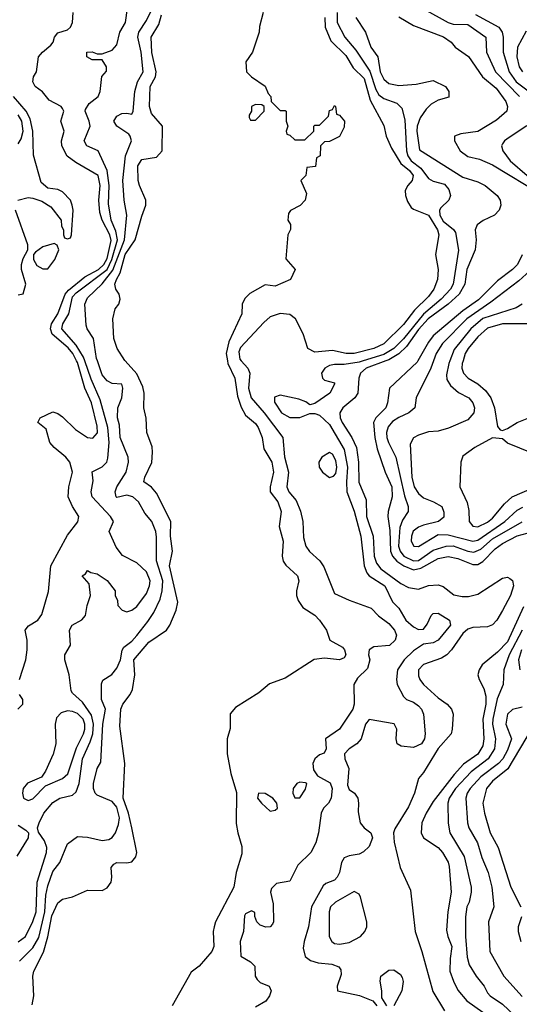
# Model space of a CAD drawing. Header units: inches. Extents: x 1793402 to 1900366, y 320852 to 470679.
# Tile 268 of 604: x 1831316 to 1833338, y 417396 to 421381. Entities that reach past the tile are written whole.
import ezdxf

# ---------------------------------------------------------------- set-up
doc = ezdxf.new("R2010")
doc.units = ezdxf.units.IN
doc.header["$MEASUREMENT"] = 0
doc.layers.add('B8431', color=7, linetype='Continuous')
doc.layers.add('B8432', color=7, linetype='Continuous')

msp = doc.modelspace()

# ---------------------------------------------------------------- linework, layer by layer
at = {"layer": 'B8431', "color": 4}
for points, elevation in [([(1831310, 417648.4), (1831339.5, 417670), (1831370, 417730.7), (1831382.7, 417770), (1831387.4, 417890), (1831425.1, 418010), (1831426, 418030), (1831417.1, 418057.1), (1831392.5, 418092.5), (1831388.7, 418110), (1831395.1, 418130), (1831414, 418170), (1831450, 418212.7), (1831479, 418230), (1831530, 418242), (1831544.4, 418255.6), (1831557.3, 418290), (1831569.8, 418390), (1831601.7, 418458.3), (1831611.6, 418490), (1831614.8, 418530), (1831606.2, 418566.2), (1831570, 418619.3), (1831530, 418655.3), (1831525.1, 418665.1), (1831516.2, 418730), (1831499.3, 418790), (1831499, 418810), (1831521.2, 418850), (1831518, 418910), (1831529.2, 418930), (1831567.7, 418952.3), (1831582.7, 418970), (1831589.3, 419010), (1831602.7, 419050), (1831597.2, 419097.2), (1831569.2, 419130), (1831582, 419138), (1831591, 419151), (1831603.6, 419143.6), (1831630, 419138), (1831670.6, 419110.6), (1831702, 419070), (1831702, 419050), (1831712, 419030), (1831714, 419010), (1831731.6, 418991.6), (1831750, 418984.7), (1831770, 418991.3), (1831790, 419006), (1831830, 419058.8), (1831841.6, 419090), (1831843.6, 419110), (1831830, 419146), (1831790, 419182.7), (1831732.7, 419212.7), (1831706.3, 419246.3), (1831678, 419310), (1831695.3, 419350), (1831684, 419370), (1831609.6, 419450), (1831606, 419470), (1831614, 419514), (1831609.3, 419550.7), (1831650, 419571.3), (1831669.3, 419590.7), (1831673.6, 419606.4), (1831677.8, 419670), (1831672.5, 419730), (1831641.9, 419841.9), (1831605.4, 419925.4), (1831579.4, 420000)], 252), ([(1831315.6, 417570), (1831370, 417624.9), (1831394, 417666), (1831418.6, 417770), (1831422.5, 417837.5), (1831430, 417876), (1831450, 417934), (1831479.3, 417970), (1831510, 418046), (1831550, 418075.5), (1831590, 418073), (1831650, 418058.4), (1831676.9, 418063.1), (1831690, 418070.8), (1831703.7, 418090), (1831716, 418124), (1831720.4, 418150), (1831710, 418194), (1831690, 418216.2), (1831630, 418242), (1831622, 418250), (1831614.5, 418270), (1831614.5, 418290), (1831629.5, 418350.5), (1831644, 418376), (1831652.3, 418530), (1831663.7, 418590), (1831647.8, 418630), (1831647.5, 418692.5), (1831652.7, 418707.3), (1831689.5, 418730.5), (1831710, 418756), (1831724.5, 418790), (1831731.3, 418828.7), (1831738, 418842), (1831770, 418866), (1831790, 418888), (1831835.4, 418944.6), (1831858.6, 418981.4), (1831884.4, 419035.6), (1831893.5, 419070), (1831895.1, 419110), (1831869.6, 419190.4), (1831870, 419286), (1831866.6, 419310), (1831851.6, 419350), (1831823.1, 419383.1), (1831797.3, 419430), (1831774.7, 419450), (1831750, 419456.1), (1831710, 419447.3), (1831706.6, 419450), (1831702.4, 419470), (1831709.8, 419490.2), (1831747.8, 419550), (1831757, 419590), (1831755.1, 419610), (1831722.4, 419690), (1831719.6, 419739.6), (1831712.7, 419770), (1831713.2, 419810), (1831729, 419850), (1831734, 419890), (1831730, 419906), (1831690, 419909), (1831670, 419919), (1831650, 419944), (1831631, 420000)], 248), ([(1831315.6, 418710), (1831340.9, 418790), (1831347, 418830), (1831347, 418870), (1831339, 418910), (1831352.3, 418927.7), (1831389.6, 418950.4), (1831405.8, 418974.2), (1831433.1, 419066.9), (1831442.6, 419170), (1831510, 419294), (1831551.5, 419348.5), (1831556, 419370), (1831529.3, 419410), (1831512.7, 419450), (1831515.1, 419490), (1831529.7, 419550), (1831518.5, 419590), (1831503.5, 419610), (1831455.6, 419650), (1831438.4, 419670), (1831423.2, 419723.2), (1831389.3, 419750), (1831399, 419770), (1831450, 419793.4), (1831470, 419787.3), (1831490, 419773), (1831542.3, 419722.3), (1831590, 419690.5), (1831612.7, 419687.3), (1831631, 419709), (1831630, 419735.3), (1831607.1, 419830), (1831579.3, 419890), (1831550, 419993.6), (1831546.7, 420000)], 256), ([(1831366.7, 417393.3), (1831373.3, 417430), (1831369.6, 417510), (1831373.6, 417530), (1831412.4, 417607.6), (1831430.5, 417669.5), (1831445.8, 417754.2), (1831470, 417806.4), (1831490, 417821.1), (1831530, 417830.3), (1831590, 417857.4), (1831650, 417857), (1831670, 417866.7), (1831686, 417890), (1831689.6, 417910), (1831687, 417950), (1831696.6, 417963.4), (1831710, 417970.4), (1831750, 417968.7), (1831770, 417972.7), (1831786.7, 417993.3), (1831790.8, 418010), (1831769.7, 418110.3), (1831756, 418170), (1831735.5, 418230), (1831741.7, 418370), (1831721.2, 418521.2), (1831726, 418590), (1831733, 418610), (1831763, 418650), (1831772.4, 418670), (1831782.6, 418730), (1831778.3, 418790), (1831838.9, 418861.1), (1831910, 418910.7), (1831924.5, 418930), (1831950, 418991), (1831956.1, 419023.9), (1831922.3, 419170), (1831934.8, 419230), (1831926.4, 419290), (1831927.6, 419350), (1831870, 419464), (1831850, 419489), (1831818, 419510), (1831822.7, 419530), (1831851, 419589), (1831853.5, 419630), (1831852, 419652), (1831831.1, 419710), (1831828.2, 419768.2), (1831818, 419810), (1831819.8, 419870), (1831815.2, 419895.2), (1831790, 419947.3), (1831743.4, 420000)], 244), ([(1832156.7, 420000), (1832158.5, 419990), (1832186.3, 419930), (1832197.1, 419857.1), (1832212.4, 419812.4), (1832230, 419780.5), (1832270, 419746), (1832281.1, 419730), (1832297.4, 419690), (1832303.9, 419643.9), (1832336.5, 419590), (1832343.1, 419550), (1832330.3, 419490), (1832330.4, 419470), (1832360.4, 419430), (1832374.4, 419390), (1832366.8, 419330), (1832382, 419270), (1832378, 419210), (1832383, 419190), (1832393.8, 419173.8), (1832441, 419130), (1832446, 419110), (1832436, 419070), (1832436, 419050), (1832442.8, 419030), (1832462, 419002), (1832510, 418970.7), (1832530, 418950.8), (1832558, 418910), (1832572, 418870), (1832622, 418842), (1832630.7, 418830.7), (1832636, 418810), (1832630, 418798), (1832610.5, 418789.5), (1832550, 418797.2), (1832508.3, 418791.7), (1832390, 418715.6), (1832327.4, 418692.6), (1832283.4, 418656.6), (1832190, 418596.9), (1832168.2, 418571.8), (1832168.4, 418511.6), (1832156.4, 418470), (1832155.3, 418410), (1832170.3, 418330), (1832193.6, 418253.6), (1832192.8, 418127.2), (1832198.4, 418090), (1832214.9, 418034.9), (1832215.4, 418004.6), (1832191.8, 417930), (1832183.1, 417870), (1832109.1, 417730), (1832102.7, 417710), (1832098.9, 417690), (1832101.3, 417630), (1832094.4, 417610), (1832042.8, 417550), (1832010, 417526.6), (1831932.7, 417390)], 244), ([(1832213, 420000), (1832239.1, 419970), (1832248.2, 419950), (1832242.3, 419890), (1832253.1, 419850), (1832305.3, 419790), (1832380.5, 419690), (1832388.1, 419611.9), (1832404.2, 419550), (1832397.1, 419490), (1832406, 419470), (1832435.6, 419435.6), (1832452.3, 419392.3), (1832461.6, 419350), (1832464.9, 419284.9), (1832474, 419250), (1832488.6, 419228.6), (1832530.4, 419190.4), (1832546.4, 419166.4), (1832590, 419058), (1832650, 419031), (1832739.1, 418999.1), (1832768.5, 418968.5), (1832810, 418937.3), (1832833, 418910), (1832840.7, 418890), (1832836.3, 418870), (1832812.3, 418847.7), (1832750, 418842.7), (1832731, 418830), (1832728, 418810), (1832733.4, 418790), (1832724.4, 418755.6), (1832683.9, 418716.1), (1832668, 418690), (1832670.4, 418610.4), (1832663.8, 418590), (1832610.3, 418509.7), (1832554, 418470), (1832556.3, 418430), (1832547.9, 418412.1), (1832530, 418405.1), (1832510, 418389), (1832503.1, 418370), (1832505.1, 418345.1), (1832521.1, 418321.1), (1832572.5, 418292.5), (1832580.5, 418270), (1832577.3, 418230), (1832566, 418210), (1832546, 418190), (1832536, 418170), (1832526, 418090), (1832514.8, 418050), (1832494.8, 418010), (1832441.4, 417958.6), (1832410, 417894), (1832355.3, 417884.7), (1832335.3, 417864.7), (1832331, 417850), (1832342, 417802), (1832343.8, 417730), (1832339.9, 417720.1), (1832330.4, 417709.6), (1832312.5, 417707.5), (1832290, 417716), (1832276, 417730), (1832268, 417752), (1832268, 417768), (1832254.6, 417774.6), (1832230, 417762), (1832225.5, 417754.5), (1832221.6, 417690), (1832208, 417650), (1832210.9, 417590.9), (1832250, 417567.3), (1832267.3, 417550), (1832268.7, 417510), (1832276.7, 417496.7), (1832290, 417484.4), (1832326, 417470), (1832334, 417450), (1832327.7, 417430), (1832311.8, 417408.2), (1832270, 417384.5)], 248), ([(1832705.9, 420000), (1832690, 419995), (1832630, 419985.6), (1832590, 419986), (1832570, 419981.2), (1832551.3, 419970), (1832538, 419950), (1832542, 419930), (1832550, 419922), (1832590, 419911.3), (1832590, 419906), (1832571, 419870), (1832510, 419828), (1832490, 419822), (1832474.5, 419834.5), (1832445.6, 419845.6), (1832370, 419860.9), (1832347.1, 419852.9), (1832347.3, 419832.7), (1832375.5, 419790), (1832410, 419770.4), (1832450, 419770.5), (1832490, 419786.8), (1832510, 419786.8), (1832530, 419780.7), (1832570, 419742), (1832630, 419641), (1832643, 419570), (1832638.4, 419510), (1832640.4, 419470), (1832670, 419391.3), (1832697, 419290), (1832710.3, 419170.3), (1832721.6, 419141.6), (1832730.4, 419130.4), (1832794.4, 419090), (1832824.8, 419024.8), (1832850, 418999.1), (1832878.4, 418950), (1832910, 418923.8), (1832930, 418913), (1832950, 418914.8), (1832965.6, 418934.4), (1832981.2, 418970), (1832990, 418977.3), (1833010, 418979.1), (1833056, 418950), (1833059.1, 418930), (1833010, 418869.2), (1832990, 418859), (1832950, 418854), (1832910, 418826.6), (1832872.7, 418790), (1832844.9, 418750), (1832840.7, 418710), (1832844, 418690), (1832870, 418642), (1832882, 418630), (1832910, 418618.8), (1832930, 418604), (1832942, 418590), (1832950.5, 418570), (1832957.1, 418490), (1832954.9, 418470), (1832942, 418450), (1832910, 418435.6), (1832860.1, 418440.1), (1832844, 418450), (1832839.3, 418470), (1832842.7, 418510), (1832831.6, 418531.6), (1832730, 418548.7), (1832716, 418530), (1832698, 418470), (1832681, 418450), (1832650, 418429.3), (1832630.7, 418410), (1832632.7, 418390), (1832648.4, 418350), (1832642.3, 418282.3), (1832650, 418264.9), (1832671.3, 418250), (1832684, 418230), (1832687.7, 418210), (1832685.5, 418174.5), (1832694, 418130), (1832710, 418110.8), (1832737.3, 418090), (1832744, 418070), (1832730, 418035.3), (1832707.1, 418012.9), (1832690, 418004), (1832650, 417997.2), (1832630, 417988.7), (1832618.8, 417970), (1832611, 417930), (1832601, 417910), (1832590, 417899), (1832554.8, 417885.2), (1832544, 417876), (1832497.6, 417790), (1832484.9, 417710), (1832466.8, 417650), (1832463.5, 417623.5), (1832471, 417590), (1832493, 417573), (1832524.4, 417564.4), (1832578.8, 417558.8), (1832607.7, 417547.7), (1832615.9, 417535.9), (1832616.8, 417516.8), (1832600.7, 417470), (1832602, 417450), (1832691.9, 417431.9), (1832746, 417410), (1832761, 417390)], 252), ([(1832798.1, 420000), (1832718.4, 419970), (1832695.8, 419950), (1832688.7, 419930), (1832684.9, 419870), (1832672.4, 419850), (1832624.4, 419810), (1832612, 419790), (1832613.1, 419770), (1832621.5, 419750), (1832660.8, 419690), (1832678.6, 419650), (1832687.5, 419590), (1832689.3, 419509.3), (1832718, 419438), (1832719.7, 419370), (1832747.2, 419290), (1832751, 419210), (1832760.7, 419180.7), (1832778.1, 419158.1), (1832858.9, 419098.9), (1832890, 419082.3), (1832930, 419076.5), (1832970, 419090.3), (1833010, 419094), (1833030, 419087.3), (1833073.4, 419053.4), (1833106.5, 419046.5), (1833133, 419047), (1833170, 419056.5), (1833270, 419120.5), (1833290, 419124), (1833299.3, 419119.3), (1833310.5, 419110.5), (1833314.9, 419090), (1833302.3, 419050), (1833270, 418989.5), (1833246.7, 418950), (1833230, 418931.6), (1833210, 418924.2), (1833150, 418921.6), (1833130, 418913.6), (1833110, 418896.2), (1833063.7, 418830), (1833044.4, 418810), (1833022.9, 418797.1), (1832950, 418771.5), (1832930.5, 418750), (1832930, 418724.7), (1832934.9, 418710), (1832950, 418690.6), (1833010, 418636.3), (1833046.8, 418610), (1833064, 418590), (1833070.6, 418570), (1833066.8, 418510), (1833062.8, 418490), (1833009.1, 418430.9), (1832950, 418334), (1832930.5, 418309.5), (1832914.6, 418250), (1832890, 418195.1), (1832834.1, 418105.9), (1832828.5, 418090), (1832831.5, 418051.5), (1832856.4, 417950), (1832898.4, 417858.4), (1832917, 417690), (1832944.2, 417610), (1832987.6, 417447.6), (1833035.3, 417370)], 256), ([(1832927.6, 420000), (1832924.8, 419995.2), (1832813.4, 419890), (1832804.9, 419830), (1832797.6, 419810), (1832757.1, 419770), (1832748.4, 419750), (1832753.8, 419690), (1832763.4, 419643.4), (1832795.3, 419550), (1832822.7, 419490), (1832824, 419450), (1832807.7, 419390), (1832806.7, 419370), (1832814.2, 419314.2), (1832817.1, 419230), (1832824.9, 419210), (1832842.7, 419190), (1832870.3, 419170), (1832910, 419154.5), (1832939.4, 419160.6), (1833010, 419200.2), (1833050, 419207.9), (1833090, 419200.8), (1833150, 419176), (1833170, 419176.5), (1833190, 419188.7), (1833240.5, 419239.5), (1833270, 419260.8), (1833330, 419292.4), (1833390, 419307.6)], 264), ([(1832990.4, 420000), (1832979.5, 419970), (1832920.7, 419850), (1832914.8, 419810), (1832891.3, 419790), (1832850, 419771.5), (1832825.3, 419754.7), (1832807.3, 419732.7), (1832800.9, 419710), (1832801.7, 419690), (1832808.8, 419670), (1832838.9, 419610), (1832873.3, 419453.3), (1832888, 419410), (1832887.7, 419390), (1832865.1, 419354.9), (1832854.8, 419325.2), (1832849.3, 419250), (1832856.1, 419230), (1832870.2, 419210.2), (1832910, 419190.2), (1832930, 419192.4), (1832990, 419234.4), (1833042, 419250), (1833070.9, 419250.9), (1833130, 419230.2), (1833153.6, 419226.4), (1833182.4, 419237.6), (1833230, 419280.2), (1833350, 419349.1)], 268), ([(1833056.5, 420000), (1833052.7, 419990), (1833043.9, 419943.9), (1833045.3, 419925.3), (1833059.9, 419899.9), (1833091.8, 419871.8), (1833134, 419850), (1833150, 419830.8), (1833156.3, 419810), (1833154, 419790), (1833130, 419761.2), (1833051.9, 419728.1), (1833010, 419715.1), (1832970, 419712.7), (1832930, 419699), (1832910, 419688.7), (1832896.8, 419663.2), (1832903.1, 419530), (1832912, 419490), (1832930, 419463.8), (1832950, 419446.4), (1832991, 419430), (1833024, 419410), (1833032.8, 419387.2), (1833032.3, 419367.7), (1833010.7, 419349.3), (1832950, 419335.6), (1832930, 419327), (1832909.2, 419310.8), (1832901.3, 419290), (1832900.4, 419270), (1832910.6, 419250.6), (1832930, 419248.5), (1833010, 419297.3), (1833050, 419295.8), (1833150, 419270.2), (1833170, 419274.9), (1833279.7, 419350), (1833330, 419395.3), (1833352.3, 419407.7)], 272), ([(1833110.3, 420000), (1833107.2, 419990), (1833105.3, 419970), (1833112.7, 419950), (1833130.6, 419930), (1833170, 419906.7), (1833200.8, 419880.8), (1833223.1, 419850), (1833237.6, 419810), (1833250, 419734), (1833261, 419721), (1833270, 419718), (1833290, 419726), (1833330, 419750.7), (1833370, 419766.8)], 276), ([(1833355.5, 419004.5), (1833290, 418862.6), (1833250, 418821.3), (1833188, 418770), (1833175.5, 418750), (1833170.6, 418730), (1833175.5, 418710), (1833194.3, 418674.3), (1833202.5, 418642.5), (1833202.2, 418610), (1833190.2, 418550), (1833194.7, 418470), (1833190, 418442.7), (1833170, 418408.2), (1833112.8, 418367.2), (1833074.3, 418325.7), (1832990, 418216.9), (1832961.5, 418170), (1832943.6, 418130), (1832940.4, 418090), (1832950.7, 418070), (1833010, 418030.6), (1833027.7, 418010), (1833050, 417970.8), (1833054.1, 417954.1), (1833062.4, 417850), (1833048.4, 417770), (1833044.1, 417695.9), (1833048.4, 417670), (1833065.5, 417630), (1833058.3, 417581.7), (1833056.9, 417530), (1833071.6, 417490), (1833090, 417453), (1833125.5, 417410), (1833190, 417363.8)], 264), ([(1833349.5, 418910.5), (1833296.5, 418810), (1833275.3, 418750), (1833273.4, 418690), (1833248.3, 418631.7), (1833231.5, 418550), (1833230.2, 418530), (1833241.5, 418470), (1833237.4, 418430), (1833211.8, 418390), (1833142.9, 418337.1), (1833080.3, 418270), (1833054.9, 418230), (1833048.8, 418210), (1833050.5, 418129.5), (1833057.1, 418090), (1833114.3, 417994.3), (1833143.8, 417870), (1833143.8, 417850), (1833135.5, 417810), (1833126.4, 417790), (1833120.4, 417750), (1833120.3, 417670), (1833127.1, 417587.1), (1833135.5, 417555.5), (1833164, 417510), (1833196.3, 417470), (1833210, 417442.8), (1833220.7, 417430), (1833270, 417396.3), (1833318, 417350)], 268), ([(1833347.3, 418830), (1833334.3, 418790), (1833340.4, 418750)], 272), ([(1831309.2, 418590.8), (1831328.7, 418610), (1831329, 418630), (1831315.1, 418650)], 256), ([(1833350, 418598), (1833310, 418589.5), (1833290.5, 418570), (1833283.7, 418530), (1833306.4, 418470), (1833290, 418424.5), (1833271.5, 418390), (1833253.4, 418370), (1833182.9, 418317.1), (1833139.5, 418270), (1833127, 418250), (1833121.3, 418230), (1833128.5, 418130), (1833134, 418110), (1833168.9, 418048.9), (1833186.7, 417990), (1833212.2, 417930), (1833226.7, 417870), (1833234.9, 417790), (1833214, 417730), (1833219.1, 417610), (1833275.5, 417510), (1833350, 417427.3)], 272), ([(1833390, 418515.1), (1833291.6, 418348.4), (1833230, 418299.7), (1833205.3, 418270), (1833190.4, 418210), (1833197.1, 418170), (1833220.4, 418090), (1833252.4, 418030), (1833304.4, 417870), (1833344, 417790)], 276), ([(1831310, 418120.7), (1831341.4, 418101.4), (1831352, 418090), (1831351, 418070), (1831304.4, 417995.6)], 252), ([(1833346.8, 417750), (1833333.4, 417710), (1833333.4, 417690), (1833344, 417650)], 276), ([(1832802, 417390), (1832781.5, 417421.5), (1832782.4, 417450), (1832774.5, 417490), (1832777.2, 417510), (1832810, 417534.8), (1832830, 417536), (1832856.7, 417516.7), (1832863.8, 417503.8), (1832868, 417488), (1832863.1, 417450), (1832831, 417390)], 252)]:
    msp.add_lwpolyline(points, dxfattribs=dict(at, elevation=elevation))
for points, elevation in [([(1833230, 419689.2), (1833158, 419650), (1833110, 419614), (1833101, 419590), (1833098, 419490), (1833127.1, 419427.1), (1833134, 419394), (1833134.8, 419350), (1833150.6, 419330.6), (1833170, 419328.7), (1833210, 419347.6), (1833230, 419363.7), (1833278.7, 419421.3), (1833309.8, 419450.2), (1833390, 419484.2), (1833425.6, 419510), (1833466.6, 419570), (1833474.6, 419614.6), (1833450, 419622), (1833410, 419621.2), (1833390, 419626), (1833290, 419666.6), (1833270, 419684)], 276), ([(1832570, 419629.2), (1832539.1, 419610), (1832526.4, 419590), (1832528.4, 419570), (1832541.6, 419550), (1832570, 419528), (1832586.8, 419533.2), (1832595.9, 419544.1), (1832599.5, 419570), (1832596.2, 419596.2), (1832582, 419622)], 252), ([(1831510, 418583.1), (1831484.5, 418575.5), (1831464.9, 418555.1), (1831459.5, 418530), (1831463.1, 418450), (1831451.8, 418408.2), (1831420.5, 418339.5), (1831404.5, 418315.5), (1831348.5, 418291.5), (1831330.7, 418270), (1831327.3, 418250), (1831331.3, 418230), (1831350, 418220.7), (1831370, 418227.3), (1831420.1, 418279.9), (1831489, 418310), (1831510.9, 418329.1), (1831546.2, 418433.8), (1831574.8, 418490), (1831579.3, 418510), (1831579.8, 418530), (1831572.9, 418550), (1831550, 418573.3), (1831530, 418581.5)], 256), ([(1832450, 418295.1), (1832438, 418290), (1832422.8, 418270), (1832421, 418250), (1832430, 418232), (1832450, 418232), (1832472.9, 418267.1), (1832478, 418290), (1832472.9, 418292.9)], 248), ([(1832282, 418250), (1832278, 418230), (1832294.8, 418210), (1832330, 418177.3), (1832350, 418181), (1832359, 418190), (1832357.2, 418210), (1832341.2, 418230), (1832310, 418249)], 248), ([(1832670, 417852.7), (1832594, 417810), (1832574, 417790), (1832568, 417770), (1832568, 417670), (1832578.8, 417650), (1832590, 417642), (1832610, 417639.3), (1832650, 417646.7), (1832696, 417670), (1832712.7, 417690), (1832721.2, 417710), (1832721.2, 417730), (1832696, 417830), (1832690, 417842)], 256)]:
    msp.add_lwpolyline(points, close=True, dxfattribs=dict(at, elevation=elevation))
at = {"layer": 'B8432', "color": 4}
for points, elevation in [([(1831546.7, 420000), (1831531.5, 420030), (1831512.6, 420052.6), (1831447.9, 420107.9), (1831440.7, 420130), (1831444.8, 420150), (1831470, 420190.6), (1831499.8, 420270), (1831513.5, 420286.5), (1831580.4, 420339.6), (1831635.5, 420370), (1831656.5, 420390), (1831670, 420413.7), (1831686.6, 420486.6), (1831681.1, 420510), (1831649.8, 420570), (1831640.6, 420600.6), (1831636.5, 420650), (1831642.4, 420710), (1831633.5, 420750), (1831543, 420803), (1831508.9, 420828.9), (1831486.3, 420870), (1831485.6, 420890), (1831495.6, 420930), (1831482.9, 420970), (1831494.3, 421010), (1831490, 421021.2), (1831483.7, 421030), (1831435.6, 421055.6), (1831408.3, 421088.3), (1831379, 421110), (1831369.4, 421130), (1831372.7, 421150), (1831383.7, 421170), (1831392.7, 421230), (1831409.2, 421250), (1831442.7, 421277.3), (1831451.8, 421290), (1831457, 421310), (1831470, 421327.3), (1831510, 421340.4), (1831522, 421350), (1831529.6, 421370), (1831532.7, 421410)], 256), ([(1831579.4, 420000), (1831574.4, 420014.4), (1831544.3, 420064.2), (1831486.6, 420130), (1831491.5, 420150), (1831514.5, 420190), (1831530, 420258.7), (1831544.3, 420275.7), (1831670, 420370.2), (1831688.9, 420410), (1831712.5, 420490), (1831705.4, 420525.4), (1831686.2, 420570), (1831675.5, 420635.5), (1831677.7, 420710), (1831670.8, 420770.8), (1831633.2, 420850), (1831588, 420870), (1831577.2, 420890), (1831600.9, 420950), (1831598, 420970), (1831581.2, 421010), (1831583.2, 421016.8), (1831598, 421042), (1831634, 421070), (1831642, 421090), (1831648.9, 421151.1), (1831667.3, 421172.7), (1831668, 421190), (1831650, 421218), (1831610, 421218), (1831588, 421230), (1831588, 421250), (1831610, 421251.3), (1831630, 421242), (1831650, 421242), (1831690, 421258), (1831710, 421278.8), (1831721.3, 421330), (1831744.2, 421370), (1831752.7, 421427.3)], 252), ([(1831631, 420000), (1831627.6, 420010), (1831615.1, 420090), (1831589.3, 420130), (1831584.8, 420144.8), (1831579.5, 420230), (1831590, 420255.5), (1831650, 420311.7), (1831693.3, 420366.7), (1831739.8, 420490), (1831749.7, 420589.7), (1831739.6, 420650), (1831734, 420730), (1831744.2, 420830), (1831769.2, 420890), (1831764, 420910), (1831757.5, 420917.5), (1831709, 420950), (1831697.2, 420970), (1831709.2, 420990), (1831730, 421000.7), (1831750, 421002.8), (1831770, 420998), (1831776, 421010), (1831782, 421090), (1831793.3, 421130), (1831815.8, 421170), (1831808.2, 421250), (1831794, 421310), (1831798.9, 421330), (1831830, 421378), (1831850, 421419.1)], 248), ([(1832302, 421410), (1832286.4, 421353.6), (1832284.7, 421330), (1832258, 421250), (1832232, 421210), (1832234, 421170), (1832254, 421150), (1832310, 421112), (1832322, 421082), (1832332, 421070), (1832334, 421050), (1832350, 421034), (1832370, 421014), (1832390, 421014), (1832394, 421010), (1832394, 420970), (1832402, 420950), (1832394, 420930), (1832398, 420918), (1832410, 420914), (1832430, 420894), (1832470, 420894), (1832506, 420930), (1832506, 420950), (1832510, 420954), (1832530, 420954), (1832566, 420990), (1832570, 421014), (1832582, 421018), (1832590, 421034), (1832594, 421030), (1832598, 420998), (1832610, 420994), (1832631, 420970), (1832630, 420946), (1832610, 420908), (1832570, 420888), (1832550, 420886), (1832534, 420870), (1832532, 420830), (1832518, 420822), (1832512.7, 420787.3), (1832478, 420782), (1832474, 420750), (1832454, 420730), (1832476.9, 420676.9), (1832472, 420650), (1832450.9, 420629.1), (1832411.6, 420608.4), (1832403.6, 420596.4), (1832402, 420570), (1832411.6, 420551.6), (1832411.6, 420531.6), (1832402, 420510), (1832392.7, 420412.7), (1832431.3, 420370), (1832412, 420330), (1832350, 420302), (1832310, 420308), (1832247.5, 420272.5), (1832227.1, 420252.9), (1832216, 420230), (1832214.8, 420190), (1832163.2, 420076.8), (1832151.4, 420030), (1832156.7, 420000)], 244), ([(1832600.8, 421410), (1832601.1, 421370), (1832632.2, 421310), (1832677.2, 421257.2), (1832732.6, 421172.6), (1832758, 421098), (1832770, 421077), (1832790, 421062.4), (1832842.5, 421042.5), (1832862.5, 421022.5), (1832875.1, 420975.1), (1832882.2, 420850), (1832887.3, 420830), (1832900.2, 420810), (1832939.4, 420779.4), (1832970, 420737.6), (1832990, 420726.7), (1833035.2, 420715.2), (1833053.4, 420693.4), (1833059.3, 420670), (1833053.4, 420650), (1833020.2, 420619.8), (1833015.8, 420610), (1833016.5, 420590), (1833030, 420565.7), (1833071.7, 420531.7), (1833079.6, 420519.6), (1833091.5, 420448.5), (1833070.2, 420310), (1833059.5, 420290), (1833022.3, 420250), (1832950, 420188.9), (1832870, 420089.8), (1832830.2, 420050), (1832790, 420026.1), (1832705.9, 420000)], 252), ([(1832950, 421424.9), (1833050, 421368.9), (1833070, 421363.1), (1833130, 421362), (1833202, 421310), (1833205.3, 421250), (1833241.1, 421170), (1833338.3, 421070)], 268), ([(1831743.4, 420000), (1831741.8, 420001.8), (1831711.3, 420050), (1831696.9, 420090), (1831693, 420170), (1831703, 420210), (1831718, 420230), (1831722.6, 420250), (1831718.9, 420270), (1831705.4, 420290), (1831701.7, 420310), (1831707.4, 420330), (1831723.2, 420356.8), (1831742.8, 420430), (1831784, 420490), (1831810, 420586), (1831827.3, 420630), (1831827.3, 420650), (1831800.5, 420710), (1831795.8, 420730), (1831794, 420790), (1831810, 420814.9), (1831870, 420824.9), (1831892.3, 420850), (1831894.5, 420950), (1831850, 421001.2), (1831841.3, 421030), (1831844.4, 421110), (1831865.4, 421150), (1831868.4, 421170), (1831851.6, 421248.4), (1831848.2, 421310), (1831879.1, 421360.9), (1831890, 421401)], 244), ([(1832551.4, 421390), (1832552.6, 421350), (1832575.6, 421295.6), (1832636.1, 421236.1), (1832666.4, 421186.4), (1832710, 421142.4), (1832735, 421055), (1832790, 420952), (1832799.1, 420910), (1832820.9, 420860.9), (1832859.1, 420799.1), (1832893.4, 420770), (1832908.2, 420750), (1832904.9, 420730), (1832886.8, 420710), (1832876.3, 420690), (1832877.1, 420670), (1832885.1, 420645.1), (1832900.8, 420620.8), (1832910, 420614.4), (1832970, 420590.3), (1833006.7, 420530), (1833012.2, 420510), (1832999.3, 420430), (1833010.4, 420370), (1833006.7, 420330), (1832991.8, 420290), (1832970, 420260.5), (1832914.3, 420205.7), (1832870, 420147.8), (1832790, 420068.4), (1832750, 420049.8), (1832670, 420029.8), (1832638, 420030), (1832582, 420042), (1832510, 420035.1), (1832482, 420050), (1832462.9, 420110), (1832432.7, 420170), (1832410, 420187.3), (1832370, 420191.5), (1832330, 420177.6), (1832304.4, 420155.6), (1832210, 420054.5), (1832203.4, 420036.6), (1832207, 420007), (1832213, 420000)], 248), ([(1832677.1, 421390), (1832716.3, 421330), (1832737.3, 421270), (1832765.5, 421230), (1832775.3, 421170), (1832790, 421140.5), (1832810, 421122.6), (1832850, 421114), (1832920.1, 421119.9), (1832990, 421134.9), (1833038.8, 421110), (1833053.4, 421090), (1833052.4, 421067.6), (1833010, 421054.7), (1832981.3, 421038.7), (1832960.6, 421019.4), (1832936.3, 420983.7), (1832924.7, 420950), (1832922.8, 420930), (1832933.7, 420853.7), (1833110, 420743.6), (1833170, 420724.9), (1833200.3, 420710), (1833248.5, 420670), (1833261.3, 420650), (1833263.8, 420630), (1833257.1, 420610), (1833237.3, 420590), (1833192.1, 420567.9), (1833167.3, 420550), (1833159.1, 420530), (1833163, 420490), (1833159.3, 420450), (1833126.3, 420370), (1833117.7, 420310), (1833094.7, 420270), (1833050, 420229.8), (1832969.2, 420170), (1832930, 420126.6), (1832881.8, 420058.2), (1832851.2, 420028.8), (1832810, 420004.5), (1832798.1, 420000)], 256), ([(1832850, 421392.4), (1832910, 421358), (1833031.5, 421311.5), (1833062.8, 421290), (1833078, 421270), (1833131.9, 421231.9), (1833188.5, 421150), (1833244.1, 421104.1), (1833283.7, 421050), (1833290.5, 421030), (1833287.7, 421010), (1833246.4, 420973.6), (1833170, 420928), (1833101.1, 420918.9), (1833076, 420910), (1833075.5, 420890), (1833098.7, 420850), (1833130, 420827.6), (1833176.9, 420816.9), (1833230, 420793.4), (1833430, 420672.1)], 264), ([(1833161.5, 421401.5), (1833254.9, 421350), (1833268.5, 421330), (1833272.7, 421310), (1833272.2, 421250), (1833296.5, 421170), (1833324.9, 421130), (1833390, 421080.3)], 272), ([(1833365.8, 421334.2), (1833330.3, 421270), (1833327.9, 421230), (1833337.7, 421190), (1833350.4, 421170)], 276), ([(1831309, 420651), (1831350, 420661), (1831370, 420658), (1831406.4, 420646.4), (1831442.8, 420622.8), (1831484.7, 420570), (1831485.4, 420545.4), (1831494, 420530), (1831494, 420510), (1831498, 420498), (1831510, 420494), (1831522, 420498), (1831526, 420510), (1831532, 420610), (1831529, 420630), (1831521.2, 420650), (1831490, 420684), (1831470, 420693.2), (1831430, 420699), (1831402.5, 420722.5), (1831372.3, 420832.3), (1831369.8, 420930), (1831359.3, 420979.3), (1831342.8, 421010), (1831291.7, 421070)], 264), ([(1831310, 420879.1), (1831321.7, 420898.3), (1831330.8, 420929.2), (1831324.8, 420970), (1831310, 420996.3)], 268), ([(1833368.9, 420951.1), (1833296.4, 420903.6), (1833278, 420890), (1833270, 420878), (1833266, 420870), (1833270.8, 420850), (1833301.6, 420810), (1833370.3, 420750)], 268), ([(1831310, 420266.8), (1831330, 420271.3), (1831340.9, 420310), (1831324, 420370), (1831324, 420390), (1831330, 420414), (1831349, 420450), (1831349.2, 420470), (1831299.3, 420610)], 264), ([(1833350.3, 420429.7), (1833330.4, 420390), (1833310.4, 420370), (1833250, 420324.2), (1833172.6, 420247.4), (1833110, 420203.1), (1832990, 420102), (1832970, 420075.1), (1832927.6, 420000)], 264), ([(1833410, 420391.6), (1833335.9, 420324.1), (1833222.7, 420237.3), (1833126, 420170), (1833027, 420070), (1833001.3, 420030), (1832990.4, 420000)], 268), ([(1833350, 420229.4), (1833325.3, 420214.7), (1833190, 420170.9), (1833142.6, 420130), (1833074, 420046), (1833056.5, 420000)], 272), ([(1833372, 420150), (1833270, 420149.8), (1833210, 420132.3), (1833170, 420097.4), (1833131.6, 420050), (1833119.6, 420030), (1833110.3, 420000)], 276)]:
    msp.add_lwpolyline(points, dxfattribs=dict(at, elevation=elevation))
for points, elevation in [([(1832270, 421038), (1832254, 421030), (1832254, 421010), (1832245.4, 420994.6), (1832245.4, 420985.4), (1832250, 420974), (1832270, 420974), (1832306, 421010), (1832306, 421030), (1832296.4, 421036.4)], 244), ([(1831455.3, 420475.3), (1831410, 420462), (1831379.6, 420440.4), (1831372, 420430), (1831372, 420410), (1831385.4, 420385.4), (1831410, 420372), (1831430, 420372), (1831459, 420410), (1831475.3, 420450), (1831468.4, 420468.4)], 264)]:
    msp.add_lwpolyline(points, close=True, dxfattribs=dict(at, elevation=elevation))

doc.saveas('drawing.dxf')
